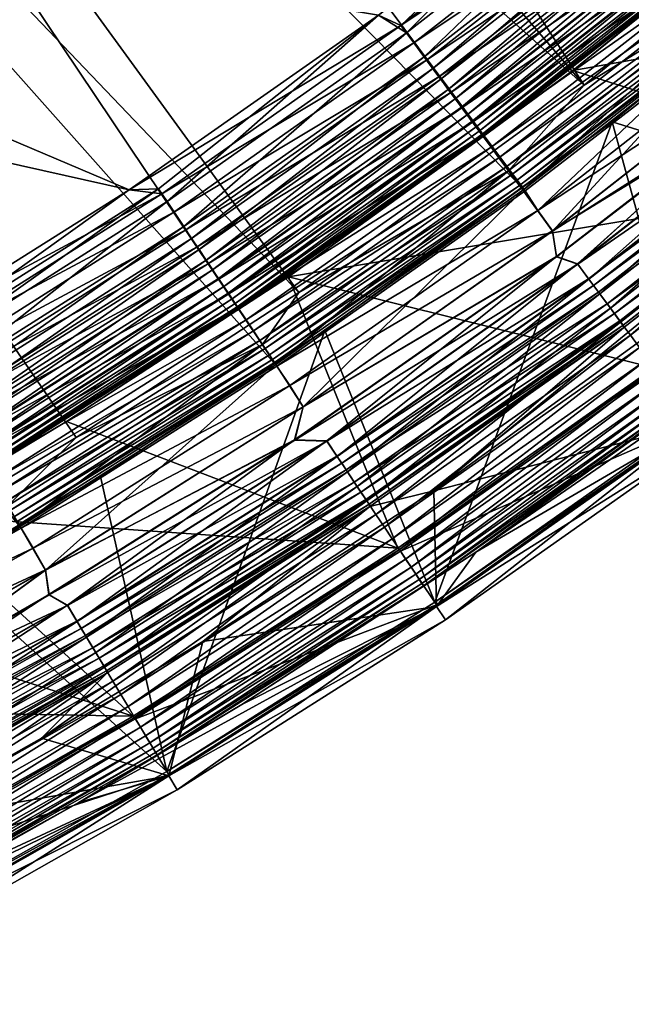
# Model space of a CAD drawing. Header units: metres. Extents: x -901 to 901, y -486 to 401.
# Tile 269 of 366: x 799 to 817, y -379 to -348. Entities that reach past the tile are written whole.
import ezdxf

# ---------------------------------------------------------------- set-up
doc = ezdxf.new("R2010")
doc.units = ezdxf.units.M

msp = doc.modelspace()

# ---------------------------------------------------------------- linework, layer by layer
at = {"layer": 'top'}
for points in [[(776.2547, -342.662476, -620), (801.958496, -353.575134, -620), (769.16272, -346.232269, -620)], [(769.16272, -346.232269, -618), (801.958496, -353.575104, -618), (776.2547, -342.662476, -618)], [(809.654236, -348.189758, -620), (801.958496, -353.575134, -620), (776.2547, -342.662476, -620)], [(801.958496, -353.575104, -618), (809.654236, -348.189758, -618), (776.2547, -342.662476, -618)], [(810.350159, -348.505585, -619.966919), (817.466675, -342.952972, -619.966919), (817.891479, -343.470581, -619.86853)], [(810.350159, -348.505585, -619.966919), (815.076965, -344.025665, -620), (817.466675, -342.952972, -619.966919)], [(817.647156, -343.172913, -617.90625), (815.710266, -343.518036, -618), (810.519653, -348.7341, -617.90625)], [(810.519653, -348.7341, -617.90625), (811.071228, -349.477631, -617.629578), (817.647156, -343.172913, -617.90625)], [(811.071228, -349.477631, -617.629578), (818.234558, -343.888519, -617.629578), (817.647156, -343.172913, -617.90625)], [(815.656799, -349.89209, -613.111694), (833.115356, -346.794128, -107.279144), (824.058167, -343.024353, -613.111694)], [(820.174988, -346.252655, -613.591614), (815.656799, -349.89209, -613.111694), (824.058167, -343.024353, -613.111694)], [(815.710266, -343.518036, -618), (809.654236, -348.189758, -618), (810.519653, -348.7341, -617.90625)], [(810.749084, -349.043396, -619.86853), (810.350159, -348.505585, -619.966919), (817.891479, -343.470581, -619.86853)], [(810.749084, -349.043396, -619.86853), (817.891479, -343.470581, -619.86853), (818.309204, -343.979462, -619.706055)], [(811.071228, -349.477631, -617.629578), (811.332092, -349.829285, -617.425049), (818.234558, -343.888519, -617.629578)], [(811.332092, -349.829285, -617.425049), (818.512329, -344.226929, -617.425049), (818.234558, -343.888519, -617.629578)], [(810.350159, -348.505585, -619.966919), (809.654236, -348.189758, -620), (815.076965, -344.025665, -620)], [(811.141296, -349.572144, -619.706055), (810.749084, -349.043396, -619.86853), (818.309204, -343.979462, -619.706055)], [(818.309204, -343.979462, -619.706055), (818.714966, -344.473877, -619.480652), (811.141296, -349.572144, -619.706055)], [(811.579651, -350.163025, -617.179138), (818.512329, -344.226929, -617.425049), (811.332092, -349.829285, -617.425049)], [(818.512329, -344.226929, -617.425049), (811.579651, -350.163025, -617.179138), (818.776001, -344.548157, -617.179138)], [(818.714966, -344.473877, -619.480652), (811.5224, -350.085846, -619.480652), (811.141296, -349.572144, -619.706055)], [(818.714966, -344.473877, -619.480652), (819.104431, -344.948334, -619.19397), (811.5224, -350.085846, -619.480652)], [(825.368408, -344.534973, -613.146606), (827.106445, -354.669556, -107.314049), (816.877258, -351.476166, -613.146606)], [(825.368408, -344.534973, -613.146606), (816.877258, -351.476166, -613.146606), (821.435547, -347.788361, -613.819397)], [(818.776001, -344.548157, -617.179138), (811.579651, -350.163025, -617.179138), (811.811829, -350.476013, -616.894409)], [(818.776001, -344.548157, -617.179138), (811.811829, -350.476013, -616.894409), (819.023193, -344.849365, -616.894409)], [(819.104431, -344.948334, -619.19397), (811.888062, -350.578857, -619.19397), (811.5224, -350.085846, -619.480652)], [(819.023193, -344.849365, -616.894409), (811.811829, -350.476013, -616.894409), (812.026367, -350.765289, -616.573364)], [(811.888062, -350.578857, -619.19397), (819.104431, -344.948334, -619.19397), (819.47406, -345.398682, -618.849182)], [(819.023193, -344.849365, -616.894409), (812.026367, -350.765289, -616.573364), (819.251709, -345.127777, -616.573364)], [(819.251709, -345.127777, -616.573364), (812.026367, -350.765289, -616.573364), (812.221375, -351.028107, -616.218872)], [(812.221375, -351.028107, -616.218872), (819.459351, -345.380737, -616.218872), (819.251709, -345.127777, -616.573364)], [(812.235168, -351.046783, -618.849182), (811.888062, -350.578857, -619.19397), (819.47406, -345.398682, -618.849182)], [(812.39502, -351.262238, -615.834167), (819.459351, -345.380737, -616.218872), (812.221375, -351.028107, -616.218872)], [(812.235168, -351.046783, -618.849182), (819.47406, -345.398682, -618.849182), (819.820679, -345.820984, -618.449951)], [(812.39502, -351.262238, -615.834167), (819.644287, -345.606049, -615.834167), (819.459351, -345.380737, -616.218872)], [(812.545837, -351.465515, -615.422974), (819.644287, -345.606049, -615.834167), (812.39502, -351.262238, -615.834167)], [(812.545837, -351.465515, -615.422974), (819.804871, -345.801697, -615.422974), (819.644287, -345.606049, -615.834167)], [(812.560669, -351.485565, -618.449951), (812.235168, -351.046783, -618.849182), (819.820679, -345.820984, -618.449951)], [(812.67218, -351.635864, -614.98877), (819.804871, -345.801697, -615.422974), (812.545837, -351.465515, -615.422974)], [(819.820679, -345.820984, -618.449951), (820.141052, -346.211304, -617.999878), (812.560669, -351.485565, -618.449951)], [(819.939453, -345.965637, -614.98877), (819.804871, -345.801697, -615.422974), (812.67218, -351.635864, -614.98877)], [(812.67218, -351.635864, -614.98877), (812.772705, -351.771362, -614.5354), (819.939453, -345.965637, -614.98877)], [(812.772705, -351.771362, -614.5354), (820.046448, -346.096039, -614.5354), (819.939453, -345.965637, -614.98877)], [(801.958496, -353.575134, -620), (794.731628, -358.122803, -620), (769.16272, -346.232269, -620)], [(769.16272, -346.232269, -618), (794.731628, -358.122803, -618), (801.958496, -353.575104, -618)], [(820.141052, -346.211304, -617.999878), (812.861511, -351.891113, -617.999878), (812.560669, -351.485565, -618.449951)], [(820.046448, -346.096039, -614.5354), (812.772705, -351.771362, -614.5354), (812.846619, -351.871033, -614.067932)], [(820.046448, -346.096039, -614.5354), (812.846619, -351.871033, -614.067932), (820.125183, -346.191956, -614.067932)], [(820.125183, -346.191956, -614.067932), (812.846619, -351.871033, -614.067932), (812.893372, -351.934082, -613.591614)], [(820.141052, -346.211304, -617.999878), (820.43219, -346.565948, -617.502808), (812.861511, -351.891113, -617.999878)], [(820.125183, -346.191956, -614.067932), (812.893372, -351.934082, -613.591614), (820.174988, -346.252655, -613.591614)], [(812.893372, -351.934082, -613.591614), (815.656799, -349.89209, -613.111694), (820.174988, -346.252655, -613.591614)], [(820.43219, -346.565948, -617.502808), (813.134888, -352.259613, -617.502808), (812.861511, -351.891113, -617.999878)], [(813.134888, -352.259613, -617.502808), (820.43219, -346.565948, -617.502808), (820.691467, -346.881836, -616.963562)], [(813.378357, -352.58786, -616.963562), (813.134888, -352.259613, -617.502808), (820.691467, -346.881836, -616.963562)], [(813.378357, -352.58786, -616.963562), (820.691467, -346.881836, -616.963562), (820.916626, -347.156158, -616.387024)], [(825.789246, -353.113739, -107.279144), (833.115356, -346.794128, -107.279144), (815.656799, -349.89209, -613.111694)], [(813.589783, -352.872864, -616.387024), (813.378357, -352.58786, -616.963562), (820.916626, -347.156158, -616.387024)], [(820.916626, -347.156158, -616.387024), (821.105286, -347.386017, -615.778259), (813.589783, -352.872864, -616.387024)], [(821.105286, -347.386017, -615.778259), (813.766907, -353.111694, -615.778259), (813.589783, -352.872864, -616.387024)], [(821.105286, -347.386017, -615.778259), (821.25531, -347.568848, -615.142639), (813.766907, -353.111694, -615.778259)], [(821.25531, -347.568848, -615.142639), (813.907837, -353.301666, -615.142639), (813.766907, -353.111694, -615.778259)], [(813.907837, -353.301666, -615.142639), (821.25531, -347.568848, -615.142639), (821.365723, -347.703308, -614.487244)], [(814.011475, -353.441376, -614.487244), (813.907837, -353.301666, -615.142639), (821.365723, -347.703308, -614.487244)], [(814.011475, -353.441376, -614.487244), (821.365723, -347.703308, -614.487244), (821.435547, -347.788361, -613.819397)], [(814.077026, -353.529755, -613.819397), (814.011475, -353.441376, -614.487244), (821.435547, -347.788361, -613.819397)], [(821.435547, -347.788361, -613.819397), (816.877258, -351.476166, -613.146606), (814.077026, -353.529755, -613.819397)], [(809.654236, -348.189758, -618), (801.958496, -353.575104, -618), (802.862061, -353.544495, -617.97644)], [(801.958496, -353.575134, -620), (809.654236, -348.189758, -620), (810.350159, -348.505585, -619.966919)], [(809.654236, -348.189758, -618), (802.862061, -353.544495, -617.97644), (803.127502, -353.94162, -617.90625)], [(810.519653, -348.7341, -617.90625), (809.654236, -348.189758, -618), (803.127502, -353.94162, -617.90625)], [(802.96936, -353.705048, -619.966919), (801.958496, -353.575134, -620), (810.350159, -348.505585, -619.966919)], [(802.96936, -353.705048, -619.966919), (810.350159, -348.505585, -619.966919), (810.749084, -349.043396, -619.86853)], [(803.127502, -353.94162, -617.90625), (803.641907, -354.711304, -617.629578), (810.519653, -348.7341, -617.90625)], [(803.641907, -354.711304, -617.629578), (811.071228, -349.477631, -617.629578), (810.519653, -348.7341, -617.90625)], [(803.341492, -354.26178, -619.86853), (802.96936, -353.705048, -619.966919), (810.749084, -349.043396, -619.86853)], [(803.341492, -354.26178, -619.86853), (810.749084, -349.043396, -619.86853), (811.141296, -349.572144, -619.706055)], [(803.707275, -354.809143, -619.706055), (803.341492, -354.26178, -619.86853), (811.141296, -349.572144, -619.706055)], [(803.641907, -354.711304, -617.629578), (803.885193, -355.075348, -617.425049), (811.071228, -349.477631, -617.629578)], [(811.141296, -349.572144, -619.706055), (811.5224, -350.085846, -619.480652), (803.707275, -354.809143, -619.706055)], [(803.885193, -355.075348, -617.425049), (811.332092, -349.829285, -617.425049), (811.071228, -349.477631, -617.629578)], [(804.116089, -355.420837, -617.179138), (811.332092, -349.829285, -617.425049), (803.885193, -355.075348, -617.425049)], [(804.116089, -355.420837, -617.179138), (811.579651, -350.163025, -617.179138), (811.332092, -349.829285, -617.425049)], [(806.873718, -356.264465, -613.111694), (825.789246, -353.113739, -107.279144), (815.656799, -349.89209, -613.111694)], [(806.873718, -356.264465, -613.111694), (815.656799, -349.89209, -613.111694), (812.893372, -351.934082, -613.591614)], [(811.5224, -350.085846, -619.480652), (804.062683, -355.340912, -619.480652), (803.707275, -354.809143, -619.706055)], [(811.5224, -350.085846, -619.480652), (811.888062, -350.578857, -619.19397), (804.062683, -355.340912, -619.480652)], [(804.332581, -355.744812, -616.894409), (811.579651, -350.163025, -617.179138), (804.116089, -355.420837, -617.179138)], [(811.579651, -350.163025, -617.179138), (804.332581, -355.744812, -616.894409), (811.811829, -350.476013, -616.894409)], [(811.888062, -350.578857, -619.19397), (804.403748, -355.851288, -619.19397), (804.062683, -355.340912, -619.480652)], [(811.811829, -350.476013, -616.894409), (804.332581, -355.744812, -616.894409), (804.532715, -356.044281, -616.573364)], [(804.403748, -355.851288, -619.19397), (811.888062, -350.578857, -619.19397), (812.235168, -351.046783, -618.849182)], [(811.811829, -350.476013, -616.894409), (804.532715, -356.044281, -616.573364), (812.026367, -350.765289, -616.573364)], [(812.026367, -350.765289, -616.573364), (804.532715, -356.044281, -616.573364), (804.7146, -356.316345, -616.218872)], [(812.026367, -350.765289, -616.573364), (804.7146, -356.316345, -616.218872), (812.221375, -351.028107, -616.218872)], [(804.727478, -356.335663, -618.849182), (804.403748, -355.851288, -619.19397), (812.235168, -351.046783, -618.849182)], [(812.221375, -351.028107, -616.218872), (804.7146, -356.316345, -616.218872), (804.876526, -356.558716, -615.834167)], [(804.727478, -356.335663, -618.849182), (812.235168, -351.046783, -618.849182), (812.560669, -351.485565, -618.449951)], [(804.876526, -356.558716, -615.834167), (812.39502, -351.262238, -615.834167), (812.221375, -351.028107, -616.218872)], [(805.031067, -356.789886, -618.449951), (804.727478, -356.335663, -618.849182), (812.560669, -351.485565, -618.449951)], [(805.017212, -356.769165, -615.422974), (812.39502, -351.262238, -615.834167), (804.876526, -356.558716, -615.834167)], [(805.017212, -356.769165, -615.422974), (812.545837, -351.465515, -615.422974), (812.39502, -351.262238, -615.834167)], [(805.135071, -356.945496, -614.98877), (812.545837, -351.465515, -615.422974), (805.017212, -356.769165, -615.422974)], [(812.560669, -351.485565, -618.449951), (812.861511, -351.891113, -617.999878), (805.031067, -356.789886, -618.449951)], [(805.135071, -356.945496, -614.98877), (812.67218, -351.635864, -614.98877), (812.545837, -351.465515, -615.422974)], [(816.877258, -351.476166, -613.146606), (811.401733, -366.300629, -107.314049), (808.000305, -357.916626, -613.146606)], [(816.877258, -351.476166, -613.146606), (808.000305, -357.916626, -613.146606), (814.077026, -353.529755, -613.819397)], [(816.877258, -351.476166, -613.146606), (819.402466, -360.676178, -107.314049), (811.401733, -366.300629, -107.314049)], [(827.106445, -354.669556, -107.314049), (819.402466, -360.676178, -107.314049), (816.877258, -351.476166, -613.146606)], [(805.228821, -357.085754, -614.5354), (812.67218, -351.635864, -614.98877), (805.135071, -356.945496, -614.98877)], [(812.772705, -351.771362, -614.5354), (812.67218, -351.635864, -614.98877), (805.228821, -357.085754, -614.5354)], [(805.297729, -357.188904, -614.067932), (812.772705, -351.771362, -614.5354), (805.228821, -357.085754, -614.5354)], [(812.846619, -351.871033, -614.067932), (812.772705, -351.771362, -614.5354), (805.297729, -357.188904, -614.067932)], [(812.861511, -351.891113, -617.999878), (805.311646, -357.209717, -617.999878), (805.031067, -356.789886, -618.449951)], [(805.34137, -357.254181, -613.591614), (812.846619, -351.871033, -614.067932), (805.297729, -357.188904, -614.067932)], [(812.861511, -351.891113, -617.999878), (813.134888, -352.259613, -617.502808), (805.311646, -357.209717, -617.999878)], [(812.846619, -351.871033, -614.067932), (805.34137, -357.254181, -613.591614), (812.893372, -351.934082, -613.591614)], [(805.34137, -357.254181, -613.591614), (806.873718, -356.264465, -613.111694), (812.893372, -351.934082, -613.591614)], [(813.134888, -352.259613, -617.502808), (805.566589, -357.591187, -617.502808), (805.311646, -357.209717, -617.999878)], [(805.566589, -357.591187, -617.502808), (813.134888, -352.259613, -617.502808), (813.378357, -352.58786, -616.963562)], [(805.79364, -357.930969, -616.963562), (805.566589, -357.591187, -617.502808), (813.378357, -352.58786, -616.963562)], [(805.79364, -357.930969, -616.963562), (813.378357, -352.58786, -616.963562), (813.589783, -352.872864, -616.387024)], [(805.990845, -358.226013, -616.387024), (805.79364, -357.930969, -616.963562), (813.589783, -352.872864, -616.387024)], [(813.589783, -352.872864, -616.387024), (813.766907, -353.111694, -615.778259), (805.990845, -358.226013, -616.387024)], [(813.766907, -353.111694, -615.778259), (806.156067, -358.473236, -615.778259), (805.990845, -358.226013, -616.387024)], [(813.766907, -353.111694, -615.778259), (813.907837, -353.301666, -615.142639), (806.156067, -358.473236, -615.778259)], [(813.907837, -353.301666, -615.142639), (806.287537, -358.669891, -615.142639), (806.156067, -358.473236, -615.778259)], [(806.287537, -358.669891, -615.142639), (813.907837, -353.301666, -615.142639), (814.011475, -353.441376, -614.487244)], [(806.873718, -356.264465, -613.111694), (818.161743, -359.066223, -107.279144), (825.789246, -353.113739, -107.279144)], [(801.958496, -353.575104, -618), (794.731628, -358.122803, -618), (795.242188, -358.373322, -617.97644)], [(794.731628, -358.122803, -620), (801.958496, -353.575134, -620), (802.96936, -353.705048, -619.966919)], [(802.862061, -353.544495, -617.97644), (795.242188, -358.373322, -617.97644), (795.487793, -358.78299, -617.90625)], [(801.958496, -353.575104, -618), (795.242188, -358.373322, -617.97644), (802.862061, -353.544495, -617.97644)], [(803.127502, -353.94162, -617.90625), (802.862061, -353.544495, -617.97644), (795.487793, -358.78299, -617.90625)], [(806.384155, -358.814514, -614.487244), (806.287537, -358.669891, -615.142639), (814.011475, -353.441376, -614.487244)], [(806.384155, -358.814514, -614.487244), (814.011475, -353.441376, -614.487244), (814.077026, -353.529755, -613.819397)], [(806.445313, -358.906036, -613.819397), (806.384155, -358.814514, -614.487244), (814.077026, -353.529755, -613.819397)], [(814.077026, -353.529755, -613.819397), (808.000305, -357.916626, -613.146606), (806.445313, -358.906036, -613.819397)], [(795.341492, -358.53894, -619.966919), (794.731628, -358.122803, -620), (802.96936, -353.705048, -619.966919)], [(795.341492, -358.53894, -619.966919), (802.96936, -353.705048, -619.966919), (803.341492, -354.26178, -619.86853)], [(795.487793, -358.78299, -617.90625), (795.963867, -359.576996, -617.629578), (803.127502, -353.94162, -617.90625)], [(795.963867, -359.576996, -617.629578), (803.641907, -354.711304, -617.629578), (803.127502, -353.94162, -617.90625)], [(795.685852, -359.113281, -619.86853), (795.341492, -358.53894, -619.966919), (803.341492, -354.26178, -619.86853)], [(795.685852, -359.113281, -619.86853), (803.341492, -354.26178, -619.86853), (803.707275, -354.809143, -619.706055)], [(796.024353, -359.677917, -619.706055), (795.685852, -359.113281, -619.86853), (803.707275, -354.809143, -619.706055)], [(795.963867, -359.576996, -617.629578), (796.188965, -359.952545, -617.425049), (803.641907, -354.711304, -617.629578)], [(803.707275, -354.809143, -619.706055), (804.062683, -355.340912, -619.480652), (796.024353, -359.677917, -619.706055)], [(796.188965, -359.952545, -617.425049), (803.885193, -355.075348, -617.425049), (803.641907, -354.711304, -617.629578)], [(796.402649, -360.30896, -617.179138), (803.885193, -355.075348, -617.425049), (796.188965, -359.952545, -617.425049)], [(796.402649, -360.30896, -617.179138), (804.116089, -355.420837, -617.179138), (803.885193, -355.075348, -617.425049)], [(804.062683, -355.340912, -619.480652), (796.35321, -360.226501, -619.480652), (796.024353, -359.677917, -619.706055)], [(804.062683, -355.340912, -619.480652), (804.403748, -355.851288, -619.19397), (796.35321, -360.226501, -619.480652)], [(796.603027, -360.643158, -616.894409), (804.116089, -355.420837, -617.179138), (796.402649, -360.30896, -617.179138)], [(796.603027, -360.643158, -616.894409), (804.332581, -355.744812, -616.894409), (804.116089, -355.420837, -617.179138)], [(796.788208, -360.952087, -616.573364), (804.332581, -355.744812, -616.894409), (796.603027, -360.643158, -616.894409)], [(804.332581, -355.744812, -616.894409), (796.788208, -360.952087, -616.573364), (804.532715, -356.044281, -616.573364)], [(804.403748, -355.851288, -619.19397), (796.668884, -360.752991, -619.19397), (796.35321, -360.226501, -619.480652)], [(796.668884, -360.752991, -619.19397), (804.403748, -355.851288, -619.19397), (804.727478, -356.335663, -618.849182)], [(804.532715, -356.044281, -616.573364), (796.788208, -360.952087, -616.573364), (796.956482, -361.232758, -616.218872)], [(804.532715, -356.044281, -616.573364), (796.956482, -361.232758, -616.218872), (804.7146, -356.316345, -616.218872)], [(796.968445, -361.252686, -618.849182), (796.668884, -360.752991, -619.19397), (804.727478, -356.335663, -618.849182)], [(804.7146, -356.316345, -616.218872), (796.956482, -361.232758, -616.218872), (797.106384, -361.482788, -615.834167)], [(796.968445, -361.252686, -618.849182), (804.727478, -356.335663, -618.849182), (805.031067, -356.789886, -618.449951)], [(804.7146, -356.316345, -616.218872), (797.106384, -361.482788, -615.834167), (804.876526, -356.558716, -615.834167)], [(800.02124, -360.725891, -613.111694), (810.251465, -364.63736, -107.279144), (806.873718, -356.264465, -613.111694)], [(800.02124, -360.725891, -613.111694), (806.873718, -356.264465, -613.111694), (805.34137, -357.254181, -613.591614)], [(810.251465, -364.63736, -107.279144), (818.161743, -359.066223, -107.279144), (806.873718, -356.264465, -613.111694)], [(804.876526, -356.558716, -615.834167), (797.106384, -361.482788, -615.834167), (797.236511, -361.69986, -615.422974)], [(797.236511, -361.69986, -615.422974), (805.017212, -356.769165, -615.422974), (804.876526, -356.558716, -615.834167)], [(797.249329, -361.721252, -618.449951), (796.968445, -361.252686, -618.849182), (805.031067, -356.789886, -618.449951)], [(797.345581, -361.881775, -614.98877), (805.017212, -356.769165, -615.422974), (797.236511, -361.69986, -615.422974)], [(805.031067, -356.789886, -618.449951), (805.311646, -357.209717, -617.999878), (797.249329, -361.721252, -618.449951)], [(797.345581, -361.881775, -614.98877), (805.135071, -356.945496, -614.98877), (805.017212, -356.769165, -615.422974)], [(797.432312, -362.026489, -614.5354), (805.135071, -356.945496, -614.98877), (797.345581, -361.881775, -614.98877)], [(797.432312, -362.026489, -614.5354), (805.228821, -357.085754, -614.5354), (805.135071, -356.945496, -614.98877)], [(805.311646, -357.209717, -617.999878), (797.509033, -362.154358, -617.999878), (797.249329, -361.721252, -618.449951)], [(797.496155, -362.132904, -614.067932), (805.228821, -357.085754, -614.5354), (797.432312, -362.026489, -614.5354)], [(805.228821, -357.085754, -614.5354), (797.496155, -362.132904, -614.067932), (805.297729, -357.188904, -614.067932)], [(797.496155, -362.132904, -614.067932), (797.536499, -362.200226, -613.591614), (805.297729, -357.188904, -614.067932)], [(805.311646, -357.209717, -617.999878), (805.566589, -357.591187, -617.502808), (797.509033, -362.154358, -617.999878)], [(805.297729, -357.188904, -614.067932), (797.536499, -362.200226, -613.591614), (805.34137, -357.254181, -613.591614)], [(797.536499, -362.200226, -613.591614), (800.02124, -360.725891, -613.111694), (805.34137, -357.254181, -613.591614)], [(805.566589, -357.591187, -617.502808), (797.744934, -362.547882, -617.502808), (797.509033, -362.154358, -617.999878)], [(797.744934, -362.547882, -617.502808), (805.566589, -357.591187, -617.502808), (805.79364, -357.930969, -616.963562)], [(797.955078, -362.898407, -616.963562), (797.744934, -362.547882, -617.502808), (805.79364, -357.930969, -616.963562)], [(797.955078, -362.898407, -616.963562), (805.79364, -357.930969, -616.963562), (805.990845, -358.226013, -616.387024)], [(808.000305, -357.916626, -613.146606), (803.118591, -371.528687, -107.314049), (801.075378, -362.425171, -613.146606)], [(808.000305, -357.916626, -613.146606), (801.075378, -362.425171, -613.146606), (806.445313, -358.906036, -613.819397)], [(811.401733, -366.300629, -107.314049), (803.118591, -371.528687, -107.314049), (808.000305, -357.916626, -613.146606)], [(798.137512, -363.202759, -616.387024), (797.955078, -362.898407, -616.963562), (805.990845, -358.226013, -616.387024)], [(805.990845, -358.226013, -616.387024), (806.156067, -358.473236, -615.778259), (798.137512, -363.202759, -616.387024)], [(806.156067, -358.473236, -615.778259), (798.290466, -363.457794, -615.778259), (798.137512, -363.202759, -616.387024)], [(806.156067, -358.473236, -615.778259), (806.287537, -358.669891, -615.142639), (798.290466, -363.457794, -615.778259)], [(806.287537, -358.669891, -615.142639), (798.412048, -363.660675, -615.142639), (798.290466, -363.457794, -615.778259)], [(798.412048, -363.660675, -615.142639), (806.287537, -358.669891, -615.142639), (806.384155, -358.814514, -614.487244)], [(798.501526, -363.809875, -614.487244), (798.412048, -363.660675, -615.142639), (806.384155, -358.814514, -614.487244)], [(798.501526, -363.809875, -614.487244), (806.384155, -358.814514, -614.487244), (806.445313, -358.906036, -613.819397)], [(798.558105, -363.904266, -613.819397), (798.501526, -363.809875, -614.487244), (806.445313, -358.906036, -613.819397)], [(806.445313, -358.906036, -613.819397), (801.075378, -362.425171, -613.146606), (798.558105, -363.904266, -613.819397)], [(810.251465, -364.63736, -107.279144), (810.334167, -364.724792, -98), (818.161743, -359.066223, -107.279144)], [(810.334167, -364.724792, -98), (818.246765, -359.15094, -98), (818.161743, -359.066223, -107.279144)], [(818.246765, -359.15094, -98), (810.334167, -364.724792, -98), (819.438354, -360.757294, -98)], [(810.251465, -364.63736, -107.279144), (800.02124, -360.725891, -613.111694), (795.244263, -363.593323, -613.111694)], [(795.244263, -363.593323, -613.111694), (800.02124, -360.725891, -613.111694), (797.536499, -362.200226, -613.591614)], [(819.438354, -360.757294, -98), (810.334167, -364.724792, -98), (811.445496, -366.387695, -98)], [(819.402466, -360.676178, -107.314049), (819.438354, -360.757294, -98), (811.401733, -366.300629, -107.314049)], [(819.438354, -360.757294, -98), (811.445496, -366.387695, -98), (811.401733, -366.300629, -107.314049)], [(803.118591, -371.528687, -107.314049), (796.247925, -365.322906, -613.146606), (801.075378, -362.425171, -613.146606)], [(801.075378, -362.425171, -613.146606), (796.247925, -365.322906, -613.146606), (798.558105, -363.904266, -613.819397)], [(802.077271, -369.813538, -107.279144), (795.244263, -363.593323, -613.111694), (790.666443, -366.165222, -613.111694)], [(802.077271, -369.813538, -107.279144), (810.251465, -364.63736, -107.279144), (795.244263, -363.593323, -613.111694)], [(802.077271, -369.813538, -107.279144), (802.15564, -369.904968, -98), (810.251465, -364.63736, -107.279144)], [(802.15564, -369.904968, -98), (810.334167, -364.724792, -98), (810.251465, -364.63736, -107.279144)], [(810.334167, -364.724792, -98), (802.15564, -369.904968, -98), (811.445496, -366.387695, -98)], [(803.118591, -371.528687, -107.314049), (794.567993, -376.346313, -107.314049), (796.247925, -365.322906, -613.146606)], [(784.24292, -369.498901, -613.111694), (802.077271, -369.813538, -107.279144), (790.666443, -366.165222, -613.111694)], [(811.445496, -366.387695, -98), (802.15564, -369.904968, -98), (803.184021, -371.620392, -98)], [(811.401733, -366.300629, -107.314049), (811.445496, -366.387695, -98), (803.118591, -371.528687, -107.314049)], [(811.445496, -366.387695, -98), (803.184021, -371.620392, -98), (803.118591, -371.528687, -107.314049)], [(793.658997, -374.582489, -107.279144), (802.077271, -369.813538, -107.279144), (784.24292, -369.498901, -613.111694)], [(793.658997, -374.582489, -107.279144), (793.73053, -374.678772, -98), (802.077271, -369.813538, -107.279144)], [(793.73053, -374.678772, -98), (802.15564, -369.904968, -98), (802.077271, -369.813538, -107.279144)], [(802.15564, -369.904968, -98), (793.73053, -374.678772, -98), (803.184021, -371.620392, -98)], [(803.118591, -371.528687, -107.314049), (803.184021, -371.620392, -98), (794.567993, -376.346313, -107.314049)], [(803.184021, -371.620392, -98), (793.73053, -374.678772, -98), (794.673523, -376.442596, -98)], [(803.184021, -371.620392, -98), (794.673523, -376.442596, -98), (794.567993, -376.346313, -107.314049)]]:
    msp.add_3dface(points, dxfattribs=at)
at = {"layer": 'top0'}
for points in [[(816.009277, -350.350189, -0.803848), (788.569824, -308.014862, -29.814909), (783.200378, -312.214813, -29.8034)], [(816.009277, -350.350189, -0.803848), (824.436707, -343.46109, -0.803848), (788.569824, -308.014862, -29.814909)], [(789.547852, -309.118988, -32.412781), (819.729187, -349.339935, -3.399924), (784.133118, -313.363251, -32.401356)], [(825.106689, -344.869415, -3.399924), (819.729187, -349.339935, -3.399924), (789.547852, -309.118988, -32.412781)], [(777.629517, -316.145782, -29.79077), (816.009277, -350.350189, -0.803848), (783.200378, -312.214813, -29.8034)], [(784.133118, -313.363251, -32.401356), (814.191162, -353.609955, -3.399924), (778.5177, -317.338135, -32.388844)], [(819.729187, -349.339935, -3.399924), (814.191162, -353.609955, -3.399924), (784.133118, -313.363251, -32.401356)], [(771.867798, -319.798737, -29.776999), (807.198975, -356.74234, -0.803848), (777.629517, -316.145782, -29.79077)], [(807.198975, -356.74234, -0.803848), (816.009277, -350.350189, -0.803848), (777.629517, -316.145782, -29.79077)], [(778.5177, -317.338135, -32.388844), (806.518616, -359.015991, -3.399924), (772.715027, -321.034332, -32.375225)], [(814.191162, -353.609955, -3.399924), (806.518616, -359.015991, -3.399924), (778.5177, -317.338135, -32.388844)], [(795.533813, -364.093658, -0.803848), (800.325439, -361.217438, -0.803848), (771.867798, -319.798737, -29.776999)], [(771.867798, -319.798737, -29.776999), (800.325439, -361.217438, -0.803848), (807.198975, -356.74234, -0.803848)], [(772.715027, -321.034332, -32.375225), (798.623413, -364.016693, -3.399924), (766.738953, -324.443146, -32.360474)], [(806.518616, -359.015991, -3.399924), (798.623413, -364.016693, -3.399924), (772.715027, -321.034332, -32.375225)], [(798.623413, -364.016693, -3.399924), (790.492249, -368.623932, -3.399924), (766.738953, -324.443146, -32.360474)], [(824.436707, -343.46109, -0.803848), (816.009277, -350.350189, -0.803848), (821.008362, -347.268372, -0.456723)], [(821.008362, -347.268372, -0.456723), (813.675781, -352.989532, -0.456723), (814.11853, -353.586395, -0.204445)], [(821.008362, -347.268372, -0.456723), (816.009277, -350.350189, -0.803848), (813.675781, -352.989532, -0.456723)], [(821.479858, -347.842804, -0.204445), (821.008362, -347.268372, -0.456723), (814.11853, -353.586395, -0.204445)], [(814.11853, -353.586395, -0.204445), (815.033264, -354.848602), (821.479858, -347.842804, -0.204445)], [(815.033264, -354.848602), (822.457642, -349.054596), (821.479858, -347.842804, -0.204445)], [(814.581055, -354.2099, -3.101714), (819.729187, -349.339935, -3.399924), (821.972351, -348.442871, -3.101714)], [(821.972351, -348.442871, -3.101714), (822.455078, -349.051483, -3), (814.581055, -354.2099, -3.101714)], [(822.455078, -349.051483, -3), (815.030884, -354.845398, -3), (814.581055, -354.2099, -3.101714)], [(822.455078, -349.051483, -3), (820.856873, -351.269318, -3), (815.030884, -354.845398, -3)], [(822.457642, -349.054596), (815.033264, -354.848602), (821.514099, -350.72348)], [(814.581055, -354.2099, -3.101714), (814.191162, -353.609955, -3.399924), (819.729187, -349.339935, -3.399924)], [(823.278625, -350.034363, -0.028766), (821.514099, -350.72348), (815.807678, -355.863525, -0.028766)], [(815.807678, -355.863525, -0.028766), (816.152771, -356.328674, -0.114353), (823.278625, -350.034363, -0.028766)], [(823.285156, -350.042267, -3.056892), (823.639343, -350.473846, -3.22474), (815.813782, -355.871735, -3.056892)], [(815.813782, -355.871735, -3.056892), (820.856873, -351.269318, -3), (823.285156, -350.042267, -3.056892)], [(816.152771, -356.328674, -0.114353), (823.646118, -350.482056, -0.114353), (823.278625, -350.034363, -0.028766)], [(816.009277, -350.350189, -0.803848), (807.198975, -356.74234, -0.803848), (813.675781, -352.989532, -0.456723)], [(823.639343, -350.473846, -3.22474), (816.146423, -356.32016, -3.22474), (815.813782, -355.871735, -3.056892)], [(823.639343, -350.473846, -3.22474), (823.806763, -350.677795, -3.348771), (816.146423, -356.32016, -3.22474)], [(816.152771, -356.328674, -0.114353), (816.491943, -356.785919, -0.255695), (823.646118, -350.482056, -0.114353)], [(816.491943, -356.785919, -0.255695), (824.007324, -350.922089, -0.255695), (823.646118, -350.482056, -0.114353)], [(821.514099, -350.72348), (815.033264, -354.848602), (815.151062, -355.632111)], [(821.514099, -350.72348), (815.151062, -355.632111), (815.807678, -355.863525, -0.028766)], [(823.806763, -350.677795, -3.348771), (816.30365, -356.532074, -3.348771), (816.146423, -356.32016, -3.22474)], [(823.806763, -350.677795, -3.348771), (823.965576, -350.871277, -3.497899), (816.30365, -356.532074, -3.348771)], [(823.965576, -350.871277, -3.497899), (816.452759, -356.733093, -3.497899), (816.30365, -356.532074, -3.348771)], [(823.965576, -350.871277, -3.497899), (824.251709, -351.21991, -3.865118), (816.452759, -356.733093, -3.497899)], [(824.251709, -351.21991, -3.865118), (816.721436, -357.095337, -3.865118), (816.452759, -356.733093, -3.497899)], [(816.491943, -356.785919, -0.255695), (816.82135, -357.230011, -0.451727), (824.007324, -350.922089, -0.255695)], [(824.251709, -351.21991, -3.865118), (824.487183, -351.506775, -4.312942), (816.721436, -357.095337, -3.865118)], [(816.82135, -357.230011, -0.451727), (824.358093, -351.349487, -0.451727), (824.007324, -350.922089, -0.255695)], [(820.856873, -351.269318, -3), (815.159912, -355.643982, -3), (815.030884, -354.845398, -3)], [(815.813782, -355.871735, -3.056892), (815.159912, -355.643982, -3), (820.856873, -351.269318, -3)], [(824.487183, -351.506775, -4.312942), (816.942566, -357.393433, -4.312942), (816.721436, -357.095337, -3.865118)], [(816.82135, -357.230011, -0.451727), (817.137329, -357.655975, -0.70103), (824.358093, -351.349487, -0.451727)], [(824.487183, -351.506775, -4.312942), (824.66333, -351.721375, -4.82471), (816.942566, -357.393433, -4.312942)], [(817.137329, -357.655975, -0.70103), (824.69458, -351.75946, -0.70103), (824.358093, -351.349487, -0.451727)], [(824.66333, -351.721375, -4.82471), (817.107971, -357.616394, -4.82471), (816.942566, -357.393433, -4.312942)], [(824.66333, -351.721375, -4.82471), (824.772888, -351.854858, -5.381563), (817.107971, -357.616394, -4.82471)], [(817.137329, -357.655975, -0.70103), (817.437012, -358.060028, -1.000777), (824.69458, -351.75946, -0.70103)], [(817.437012, -358.060028, -1.000777), (825.013794, -352.148346, -1.000777), (824.69458, -351.75946, -0.70103)], [(820.529846, -356.217529, -87), (811.371643, -362.861938, -87), (824.804626, -351.914398, -5.959025)], [(824.804626, -351.914398, -5.959025), (811.371643, -362.861938, -87), (817.237122, -357.820129, -5.959025)], [(824.772888, -351.854858, -5.381563), (817.210876, -357.755096, -5.381563), (817.107971, -357.616394, -4.82471)], [(824.772888, -351.854858, -5.381563), (824.804626, -351.914398, -5.959025), (817.210876, -357.755096, -5.381563)], [(824.804626, -351.914398, -5.959025), (817.237122, -357.820129, -5.959025), (817.210876, -357.755096, -5.381563)], [(817.437012, -358.060028, -1.000777), (817.717834, -358.438599, -1.34779), (825.013794, -352.148346, -1.000777)], [(813.675781, -352.989532, -0.456723), (806.070984, -358.346863, -0.456723), (806.483887, -358.964722, -0.204445)], [(813.675781, -352.989532, -0.456723), (807.198975, -356.74234, -0.803848), (806.070984, -358.346863, -0.456723)], [(814.11853, -353.586395, -0.204445), (813.675781, -352.989532, -0.456723), (806.483887, -358.964722, -0.204445)], [(806.483887, -358.964722, -0.204445), (807.333557, -360.271362), (814.11853, -353.586395, -0.204445)], [(806.518616, -359.015991, -3.399924), (814.191162, -353.609955, -3.399924), (814.581055, -354.2099, -3.101714)], [(807.333557, -360.271362), (815.033264, -354.848602), (814.11853, -353.586395, -0.204445)], [(806.915283, -359.610168, -3.101714), (806.518616, -359.015991, -3.399924), (814.581055, -354.2099, -3.101714)], [(814.581055, -354.2099, -3.101714), (815.030884, -354.845398, -3), (806.915283, -359.610168, -3.101714)], [(815.030884, -354.845398, -3), (807.33136, -360.268036, -3), (806.915283, -359.610168, -3.101714)], [(815.030884, -354.845398, -3), (815.159912, -355.643982, -3), (807.33136, -360.268036, -3)], [(815.033264, -354.848602), (807.333557, -360.271362), (815.151062, -355.632111)], [(821.929138, -358.033752, -5.947641), (812.66333, -364.756256, -5.947641), (827.156555, -354.780212, -87)], [(827.156555, -354.780212, -87), (812.66333, -364.756256, -5.947641), (819.445557, -360.797913, -87)], [(815.151062, -355.632111), (807.066772, -361.289337), (808.059326, -361.32196, -0.028766)], [(815.151062, -355.632111), (807.333557, -360.271362), (807.066772, -361.289337)], [(807.075073, -361.301605, -3), (815.159912, -355.643982, -3), (815.813782, -355.871735, -3.056892)], [(815.159912, -355.643982, -3), (807.075073, -361.301605, -3), (807.33136, -360.268036, -3)], [(815.807678, -355.863525, -0.028766), (815.151062, -355.632111), (808.059326, -361.32196, -0.028766)], [(808.065002, -361.330475, -3.056892), (807.075073, -361.301605, -3), (815.813782, -355.871735, -3.056892)], [(808.059326, -361.32196, -0.028766), (808.381104, -361.803497, -0.114353), (815.807678, -355.863525, -0.028766)], [(815.813782, -355.871735, -3.056892), (816.146423, -356.32016, -3.22474), (808.065002, -361.330475, -3.056892)], [(808.381104, -361.803497, -0.114353), (816.152771, -356.328674, -0.114353), (815.807678, -355.863525, -0.028766)], [(816.146423, -356.32016, -3.22474), (808.375244, -361.794647, -3.22474), (808.065002, -361.330475, -3.056892)], [(816.146423, -356.32016, -3.22474), (816.30365, -356.532074, -3.348771), (808.375244, -361.794647, -3.22474)], [(808.381104, -361.803497, -0.114353), (808.697449, -362.276825, -0.255695), (816.152771, -356.328674, -0.114353)], [(808.697449, -362.276825, -0.255695), (816.491943, -356.785919, -0.255695), (816.152771, -356.328674, -0.114353)], [(819.445557, -360.797913, -87), (811.371643, -362.861938, -87), (820.529846, -356.217529, -87)], [(816.30365, -356.532074, -3.348771), (808.521851, -362.014038, -3.348771), (808.375244, -361.794647, -3.22474)], [(816.30365, -356.532074, -3.348771), (816.452759, -356.733093, -3.497899), (808.521851, -362.014038, -3.348771)], [(807.198975, -356.74234, -0.803848), (800.325439, -361.217438, -0.803848), (806.070984, -358.346863, -0.456723)], [(816.452759, -356.733093, -3.497899), (808.660889, -362.222137, -3.497899), (808.521851, -362.014038, -3.348771)], [(816.452759, -356.733093, -3.497899), (816.721436, -357.095337, -3.865118), (808.660889, -362.222137, -3.497899)], [(808.697449, -362.276825, -0.255695), (809.0047, -362.736542, -0.451727), (816.491943, -356.785919, -0.255695)], [(809.0047, -362.736542, -0.451727), (816.82135, -357.230011, -0.451727), (816.491943, -356.785919, -0.255695)], [(816.721436, -357.095337, -3.865118), (808.91156, -362.597137, -3.865118), (808.660889, -362.222137, -3.497899)], [(816.721436, -357.095337, -3.865118), (816.942566, -357.393433, -4.312942), (808.91156, -362.597137, -3.865118)], [(809.0047, -362.736542, -0.451727), (809.299377, -363.17749, -0.70103), (816.82135, -357.230011, -0.451727)], [(809.299377, -363.17749, -0.70103), (817.137329, -357.655975, -0.70103), (816.82135, -357.230011, -0.451727)], [(816.942566, -357.393433, -4.312942), (809.117737, -362.905701, -4.312942), (808.91156, -362.597137, -3.865118)], [(816.942566, -357.393433, -4.312942), (817.107971, -357.616394, -4.82471), (809.117737, -362.905701, -4.312942)], [(817.107971, -357.616394, -4.82471), (809.272034, -363.136505, -4.82471), (809.117737, -362.905701, -4.312942)], [(817.107971, -357.616394, -4.82471), (817.210876, -357.755096, -5.381563), (809.272034, -363.136505, -4.82471)], [(817.210876, -357.755096, -5.381563), (809.367981, -363.280121, -5.381563), (809.272034, -363.136505, -4.82471)], [(809.299377, -363.17749, -0.70103), (809.578918, -363.595764, -1.000777), (817.137329, -357.655975, -0.70103)], [(817.210876, -357.755096, -5.381563), (817.237122, -357.820129, -5.959025), (809.367981, -363.280121, -5.381563)], [(817.237122, -357.820129, -5.959025), (809.388916, -363.347443, -5.959025), (809.367981, -363.280121, -5.381563)], [(811.371643, -362.861938, -87), (809.388916, -363.347443, -5.959025), (817.237122, -357.820129, -5.959025)], [(809.578918, -363.595764, -1.000777), (817.437012, -358.060028, -1.000777), (817.137329, -357.655975, -0.70103)], [(809.578918, -363.595764, -1.000777), (809.840881, -363.98764, -1.34779), (817.437012, -358.060028, -1.000777)], [(809.840881, -363.98764, -1.34779), (817.717834, -358.438599, -1.34779), (817.437012, -358.060028, -1.000777)], [(819.014832, -360.187073, -5.365363), (812.66333, -364.756256, -5.947641), (821.929138, -358.033752, -5.947641)], [(806.070984, -358.346863, -0.456723), (798.211548, -363.327484, -0.456723), (798.593628, -363.964905, -0.204445)], [(806.070984, -358.346863, -0.456723), (800.325439, -361.217438, -0.803848), (798.211548, -363.327484, -0.456723)], [(806.483887, -358.964722, -0.204445), (806.070984, -358.346863, -0.456723), (798.593628, -363.964905, -0.204445)], [(809.840881, -363.98764, -1.34779), (810.082703, -364.349487, -1.738888), (817.717834, -358.438599, -1.34779)], [(810.082703, -364.349487, -1.738888), (817.977173, -358.788147, -1.738888), (817.717834, -358.438599, -1.34779)], [(810.082703, -364.349487, -1.738888), (810.302124, -364.677795, -2.170691), (817.977173, -358.788147, -1.738888)], [(810.302124, -364.677795, -2.170691), (818.212402, -359.105286, -2.170691), (817.977173, -358.788147, -1.738888)], [(798.593628, -363.964905, -0.204445), (799.377075, -365.309753), (806.483887, -358.964722, -0.204445)], [(798.623413, -364.016693, -3.399924), (806.518616, -359.015991, -3.399924), (806.915283, -359.610168, -3.101714)], [(799.377075, -365.309753), (807.333557, -360.271362), (806.483887, -358.964722, -0.204445)], [(810.302124, -364.677795, -2.170691), (810.497192, -364.969696, -2.639013), (818.212402, -359.105286, -2.170691)], [(810.497192, -364.969696, -2.639013), (818.42157, -359.387268, -2.639013), (818.212402, -359.105286, -2.170691)], [(810.497192, -364.969696, -2.639013), (810.666199, -365.222565, -3.139467), (818.42157, -359.387268, -2.639013)], [(810.666199, -365.222565, -3.139467), (818.602783, -359.631531, -3.139467), (818.42157, -359.387268, -2.639013)], [(798.992798, -364.630707, -3.101714), (798.623413, -364.016693, -3.399924), (806.915283, -359.610168, -3.101714)], [(806.915283, -359.610168, -3.101714), (807.33136, -360.268036, -3), (798.992798, -364.630707, -3.101714)], [(810.666199, -365.222565, -3.139467), (810.807251, -365.433655, -3.667668), (818.602783, -359.631531, -3.139467)], [(810.807251, -365.433655, -3.667668), (818.754028, -359.835449, -3.667668), (818.602783, -359.631531, -3.139467)], [(810.807251, -365.433655, -3.667668), (810.918884, -365.600647, -4.218875), (818.754028, -359.835449, -3.667668)], [(810.918884, -365.600647, -4.218875), (818.873718, -359.996765, -4.218875), (818.754028, -359.835449, -3.667668)], [(810.918884, -365.600647, -4.218875), (811.000183, -365.72229, -4.786941), (818.873718, -359.996765, -4.218875)], [(811.000183, -365.72229, -4.786941), (818.960876, -360.114258, -4.786941), (818.873718, -359.996765, -4.218875)], [(807.33136, -360.268036, -3), (799.375, -365.306335, -3), (798.992798, -364.630707, -3.101714)], [(807.33136, -360.268036, -3), (807.075073, -361.301605, -3), (799.375, -365.306335, -3)], [(807.333557, -360.271362), (799.377075, -365.309753), (807.066772, -361.289337)], [(811.000183, -365.72229, -4.786941), (811.050537, -365.797638, -5.365363), (818.960876, -360.114258, -4.786941)], [(818.960876, -360.114258, -4.786941), (811.050537, -365.797638, -5.365363), (819.014832, -360.187073, -5.365363)], [(819.014832, -360.187073, -5.365363), (811.050537, -365.797638, -5.365363), (812.66333, -364.756256, -5.947641)], [(819.445557, -360.797913, -87), (811.448608, -366.429993, -87), (811.371643, -362.861938, -87)], [(812.66333, -364.756256, -5.947641), (811.448608, -366.429993, -87), (819.445557, -360.797913, -87)], [(800.325439, -361.217438, -0.803848), (795.533813, -364.093658, -0.803848), (798.211548, -363.327484, -0.456723)], [(807.075073, -361.301605, -3), (799.482727, -366.079315, -3), (799.375, -365.306335, -3)], [(807.066772, -361.289337), (799.377075, -365.309753), (799.475098, -366.06662)], [(807.066772, -361.289337), (799.475098, -366.06662), (800.051514, -366.396606, -0.028766)], [(799.482727, -366.079315, -3), (807.075073, -361.301605, -3), (808.065002, -361.330475, -3.056892)], [(800.056763, -366.405396, -3.056892), (799.482727, -366.079315, -3), (808.065002, -361.330475, -3.056892)], [(808.059326, -361.32196, -0.028766), (807.066772, -361.289337), (800.051514, -366.396606, -0.028766)], [(800.051514, -366.396606, -0.028766), (800.349304, -366.893372, -0.114353), (808.059326, -361.32196, -0.028766)], [(808.065002, -361.330475, -3.056892), (808.375244, -361.794647, -3.22474), (800.056763, -366.405396, -3.056892)], [(800.349304, -366.893372, -0.114353), (808.381104, -361.803497, -0.114353), (808.059326, -361.32196, -0.028766)], [(808.375244, -361.794647, -3.22474), (800.343872, -366.884247, -3.22474), (800.056763, -366.405396, -3.056892)], [(808.375244, -361.794647, -3.22474), (808.521851, -362.014038, -3.348771), (800.343872, -366.884247, -3.22474)], [(800.349304, -366.893372, -0.114353), (800.642029, -367.381653, -0.255695), (808.381104, -361.803497, -0.114353)], [(800.642029, -367.381653, -0.255695), (808.697449, -362.276825, -0.255695), (808.381104, -361.803497, -0.114353)], [(808.521851, -362.014038, -3.348771), (800.479553, -367.110565, -3.348771), (800.343872, -366.884247, -3.22474)], [(808.521851, -362.014038, -3.348771), (808.660889, -362.222137, -3.497899), (800.479553, -367.110565, -3.348771)], [(808.660889, -362.222137, -3.497899), (800.608215, -367.325226, -3.497899), (800.479553, -367.110565, -3.348771)], [(808.660889, -362.222137, -3.497899), (808.91156, -362.597137, -3.865118), (800.608215, -367.325226, -3.497899)], [(800.642029, -367.381653, -0.255695), (800.926392, -367.855896, -0.451727), (808.697449, -362.276825, -0.255695)], [(800.926392, -367.855896, -0.451727), (809.0047, -362.736542, -0.451727), (808.697449, -362.276825, -0.255695)], [(808.91156, -362.597137, -3.865118), (800.840149, -367.712097, -3.865118), (800.608215, -367.325226, -3.497899)], [(808.91156, -362.597137, -3.865118), (809.117737, -362.905701, -4.312942), (800.840149, -367.712097, -3.865118)], [(800.926392, -367.855896, -0.451727), (801.199097, -368.310791, -0.70103), (809.0047, -362.736542, -0.451727)], [(801.199097, -368.310791, -0.70103), (809.299377, -363.17749, -0.70103), (809.0047, -362.736542, -0.451727)], [(809.117737, -362.905701, -4.312942), (801.031006, -368.030396, -4.312942), (800.840149, -367.712097, -3.865118)], [(809.117737, -362.905701, -4.312942), (809.272034, -363.136505, -4.82471), (801.031006, -368.030396, -4.312942)], [(811.371643, -362.861938, -87), (804.229919, -367.511566, -87), (809.388916, -363.347443, -5.959025)], [(811.448608, -366.429993, -87), (804.229919, -367.511566, -87), (811.371643, -362.861938, -87)], [(798.593628, -363.964905, -0.204445), (798.211548, -363.327484, -0.456723), (790.465576, -368.574036, -0.204445)], [(804.229919, -367.511566, -87), (799.251343, -370.499969, -87), (809.388916, -363.347443, -5.959025)], [(809.388916, -363.347443, -5.959025), (799.251343, -370.499969, -87), (801.278992, -368.483002, -5.959025)], [(809.272034, -363.136505, -4.82471), (801.173767, -368.268524, -4.82471), (801.031006, -368.030396, -4.312942)], [(809.272034, -363.136505, -4.82471), (809.367981, -363.280121, -5.381563), (801.173767, -368.268524, -4.82471)], [(809.367981, -363.280121, -5.381563), (801.262573, -368.416656, -5.381563), (801.173767, -368.268524, -4.82471)], [(801.199097, -368.310791, -0.70103), (801.457764, -368.742279, -1.000777), (809.299377, -363.17749, -0.70103)], [(809.367981, -363.280121, -5.381563), (809.388916, -363.347443, -5.959025), (801.262573, -368.416656, -5.381563)], [(809.388916, -363.347443, -5.959025), (801.278992, -368.483002, -5.959025), (801.262573, -368.416656, -5.381563)], [(801.457764, -368.742279, -1.000777), (809.578918, -363.595764, -1.000777), (809.299377, -363.17749, -0.70103)], [(801.457764, -368.742279, -1.000777), (801.700134, -369.146545, -1.34779), (809.578918, -363.595764, -1.000777)], [(801.700134, -369.146545, -1.34779), (809.840881, -363.98764, -1.34779), (809.578918, -363.595764, -1.000777)], [(790.465576, -368.574036, -0.204445), (791.182922, -369.951691), (798.593628, -363.964905, -0.204445)], [(791.182922, -369.951691), (799.377075, -365.309753), (798.593628, -363.964905, -0.204445)], [(790.492249, -368.623932, -3.399924), (798.623413, -364.016693, -3.399924), (798.992798, -364.630707, -3.101714)], [(801.700134, -369.146545, -1.34779), (801.92395, -369.519836, -1.738888), (809.840881, -363.98764, -1.34779)], [(801.92395, -369.519836, -1.738888), (810.082703, -364.349487, -1.738888), (809.840881, -363.98764, -1.34779)], [(801.92395, -369.519836, -1.738888), (802.126953, -369.85849, -2.170691), (810.082703, -364.349487, -1.738888)], [(802.126953, -369.85849, -2.170691), (810.302124, -364.677795, -2.170691), (810.082703, -364.349487, -1.738888)], [(790.831604, -369.258636, -3.101714), (790.492249, -368.623932, -3.399924), (798.992798, -364.630707, -3.101714)], [(798.992798, -364.630707, -3.101714), (799.375, -365.306335, -3), (790.831604, -369.258636, -3.101714)], [(802.126953, -369.85849, -2.170691), (802.307495, -370.159637, -2.639013), (810.302124, -364.677795, -2.170691)], [(802.307495, -370.159637, -2.639013), (810.497192, -364.969696, -2.639013), (810.302124, -364.677795, -2.170691)], [(812.66333, -364.756256, -5.947641), (805.438538, -369.4599, -5.947641), (811.448608, -366.429993, -87)], [(811.050537, -365.797638, -5.365363), (805.438538, -369.4599, -5.947641), (812.66333, -364.756256, -5.947641)], [(802.307495, -370.159637, -2.639013), (802.463867, -370.420471, -3.139467), (810.497192, -364.969696, -2.639013)], [(802.463867, -370.420471, -3.139467), (810.666199, -365.222565, -3.139467), (810.497192, -364.969696, -2.639013)], [(799.375, -365.306335, -3), (791.18103, -369.948151, -3), (790.831604, -369.258636, -3.101714)], [(799.375, -365.306335, -3), (794.08075, -369.188019, -3), (791.18103, -369.948151, -3)], [(799.377075, -365.309753), (791.182922, -369.951691), (794.073608, -369.175079)], [(799.377075, -365.309753), (794.073608, -369.175079), (799.475098, -366.06662)], [(799.375, -365.306335, -3), (799.482727, -366.079315, -3), (794.08075, -369.188019, -3)], [(802.463867, -370.420471, -3.139467), (802.594421, -370.638245, -3.667668), (810.666199, -365.222565, -3.139467)], [(802.594421, -370.638245, -3.667668), (810.807251, -365.433655, -3.667668), (810.666199, -365.222565, -3.139467)], [(802.594421, -370.638245, -3.667668), (802.697693, -370.810516, -4.218875), (810.807251, -365.433655, -3.667668)], [(802.697693, -370.810516, -4.218875), (810.918884, -365.600647, -4.218875), (810.807251, -365.433655, -3.667668)], [(802.697693, -370.810516, -4.218875), (802.772949, -370.936005, -4.786941), (810.918884, -365.600647, -4.218875)], [(802.772949, -370.936005, -4.786941), (811.000183, -365.72229, -4.786941), (810.918884, -365.600647, -4.218875)], [(802.772949, -370.936005, -4.786941), (802.819519, -371.013733, -5.365363), (811.000183, -365.72229, -4.786941)], [(802.819519, -371.013733, -5.365363), (811.050537, -365.797638, -5.365363), (811.000183, -365.72229, -4.786941)], [(802.819519, -371.013733, -5.365363), (805.438538, -369.4599, -5.947641), (811.050537, -365.797638, -5.365363)], [(800.051514, -366.396606, -0.028766), (799.475098, -366.06662), (791.802307, -371.074432, -0.028766)], [(799.475098, -366.06662), (794.073608, -369.175079), (791.802307, -371.074432, -0.028766)], [(794.08075, -369.188019, -3), (799.482727, -366.079315, -3), (800.056763, -366.405396, -3.056892)], [(791.802307, -371.074432, -0.028766), (792.075378, -371.585205, -0.114353), (800.051514, -366.396606, -0.028766)], [(800.056763, -366.405396, -3.056892), (800.343872, -366.884247, -3.22474), (791.807129, -371.083435, -3.056892)], [(791.807129, -371.083435, -3.056892), (794.08075, -369.188019, -3), (800.056763, -366.405396, -3.056892)], [(792.075378, -371.585205, -0.114353), (800.349304, -366.893372, -0.114353), (800.051514, -366.396606, -0.028766)], [(805.438538, -369.4599, -5.947641), (800.402161, -372.483063, -5.947641), (811.448608, -366.429993, -87)], [(811.448608, -366.429993, -87), (800.402161, -372.483063, -5.947641), (803.184998, -371.662903, -87)], [(811.448608, -366.429993, -87), (803.184998, -371.662903, -87), (804.229919, -367.511566, -87)], [(800.343872, -366.884247, -3.22474), (792.070374, -371.575836, -3.22474), (791.807129, -371.083435, -3.056892)], [(800.343872, -366.884247, -3.22474), (800.479553, -367.110565, -3.348771), (792.070374, -371.575836, -3.22474)], [(792.075378, -371.585205, -0.114353), (792.343811, -372.08725, -0.255695), (800.349304, -366.893372, -0.114353)], [(792.343811, -372.08725, -0.255695), (800.642029, -367.381653, -0.255695), (800.349304, -366.893372, -0.114353)], [(800.479553, -367.110565, -3.348771), (792.194824, -371.808533, -3.348771), (792.070374, -371.575836, -3.22474)], [(800.479553, -367.110565, -3.348771), (800.608215, -367.325226, -3.497899), (792.194824, -371.808533, -3.348771)], [(800.608215, -367.325226, -3.497899), (792.312805, -372.029266, -3.497899), (792.194824, -371.808533, -3.348771)], [(800.608215, -367.325226, -3.497899), (800.840149, -367.712097, -3.865118), (792.312805, -372.029266, -3.497899)], [(792.343811, -372.08725, -0.255695), (792.604492, -372.57489, -0.451727), (800.642029, -367.381653, -0.255695)], [(792.604492, -372.57489, -0.451727), (800.926392, -367.855896, -0.451727), (800.642029, -367.381653, -0.255695)], [(803.184998, -371.662903, -87), (799.251343, -370.499969, -87), (804.229919, -367.511566, -87)], [(800.840149, -367.712097, -3.865118), (792.525452, -372.427032, -3.865118), (792.312805, -372.029266, -3.497899)], [(800.840149, -367.712097, -3.865118), (801.031006, -368.030396, -4.312942), (792.525452, -372.427032, -3.865118)], [(792.604492, -372.57489, -0.451727), (792.854614, -373.042633, -0.70103), (800.926392, -367.855896, -0.451727)], [(792.854614, -373.042633, -0.70103), (801.199097, -368.310791, -0.70103), (800.926392, -367.855896, -0.451727)], [(801.031006, -368.030396, -4.312942), (792.700439, -372.754333, -4.312942), (792.525452, -372.427032, -3.865118)], [(801.031006, -368.030396, -4.312942), (801.173767, -368.268524, -4.82471), (792.700439, -372.754333, -4.312942)], [(801.278992, -368.483002, -5.959025), (794.480408, -373.18042, -87), (787.785828, -376.654816, -87)], [(801.278992, -368.483002, -5.959025), (787.785828, -376.654816, -87), (792.92688, -373.214447, -5.959025)], [(801.173767, -368.268524, -4.82471), (792.83136, -372.999176, -4.82471), (792.700439, -372.754333, -4.312942)], [(801.173767, -368.268524, -4.82471), (801.262573, -368.416656, -5.381563), (792.83136, -372.999176, -4.82471)], [(801.262573, -368.416656, -5.381563), (792.912781, -373.151489, -5.381563), (792.83136, -372.999176, -4.82471)], [(792.854614, -373.042633, -0.70103), (793.091797, -373.486298, -1.000777), (801.199097, -368.310791, -0.70103)], [(801.262573, -368.416656, -5.381563), (801.278992, -368.483002, -5.959025), (792.912781, -373.151489, -5.381563)], [(801.278992, -368.483002, -5.959025), (792.92688, -373.214447, -5.959025), (792.912781, -373.151489, -5.381563)], [(793.091797, -373.486298, -1.000777), (801.457764, -368.742279, -1.000777), (801.199097, -368.310791, -0.70103)], [(799.251343, -370.499969, -87), (794.480408, -373.18042, -87), (801.278992, -368.483002, -5.959025)], [(793.091797, -373.486298, -1.000777), (793.314026, -373.901978, -1.34779), (801.457764, -368.742279, -1.000777)], [(793.314026, -373.901978, -1.34779), (801.700134, -369.146545, -1.34779), (801.457764, -368.742279, -1.000777)], [(793.314026, -373.901978, -1.34779), (793.519226, -374.285797, -1.738888), (801.700134, -369.146545, -1.34779)], [(793.519226, -374.285797, -1.738888), (801.92395, -369.519836, -1.738888), (801.700134, -369.146545, -1.34779)], [(793.519226, -374.285797, -1.738888), (793.705383, -374.634033, -2.170691), (801.92395, -369.519836, -1.738888)], [(793.705383, -374.634033, -2.170691), (802.126953, -369.85849, -2.170691), (801.92395, -369.519836, -1.738888)], [(800.402161, -372.483063, -5.947641), (805.438538, -369.4599, -5.947641), (802.819519, -371.013733, -5.365363)], [(793.705383, -374.634033, -2.170691), (793.870911, -374.943695, -2.639013), (802.126953, -369.85849, -2.170691)], [(793.870911, -374.943695, -2.639013), (802.307495, -370.159637, -2.639013), (802.126953, -369.85849, -2.170691)], [(793.870911, -374.943695, -2.639013), (794.014343, -375.211884, -3.139467), (802.307495, -370.159637, -2.639013)], [(794.014343, -375.211884, -3.139467), (802.463867, -370.420471, -3.139467), (802.307495, -370.159637, -2.639013)], [(794.014343, -375.211884, -3.139467), (794.134033, -375.435822, -3.667668), (802.463867, -370.420471, -3.139467)], [(794.134033, -375.435822, -3.667668), (802.594421, -370.638245, -3.667668), (802.463867, -370.420471, -3.139467)], [(794.134033, -375.435822, -3.667668), (794.22876, -375.612946, -4.218875), (802.594421, -370.638245, -3.667668)], [(794.22876, -375.612946, -4.218875), (802.697693, -370.810516, -4.218875), (802.594421, -370.638245, -3.667668)], [(799.251343, -370.499969, -87), (803.184998, -371.662903, -87), (794.480408, -373.18042, -87)], [(794.22876, -375.612946, -4.218875), (794.297729, -375.741974, -4.786941), (802.697693, -370.810516, -4.218875)], [(794.297729, -375.741974, -4.786941), (802.772949, -370.936005, -4.786941), (802.697693, -370.810516, -4.218875)], [(794.297729, -375.741974, -4.786941), (794.340454, -375.821899, -5.365363), (802.772949, -370.936005, -4.786941)], [(794.340454, -375.821899, -5.365363), (802.819519, -371.013733, -5.365363), (802.772949, -370.936005, -4.786941)], [(794.340454, -375.821899, -5.365363), (800.402161, -372.483063, -5.947641), (802.819519, -371.013733, -5.365363)], [(803.184998, -371.662903, -87), (795.575745, -375.194641, -5.947641), (788.803406, -378.709442, -5.947641)], [(803.184998, -371.662903, -87), (788.803406, -378.709442, -5.947641), (794.6745, -376.484009, -87)], [(803.184998, -371.662903, -87), (794.6745, -376.484009, -87), (794.480408, -373.18042, -87)], [(800.402161, -372.483063, -5.947641), (795.575745, -375.194641, -5.947641), (803.184998, -371.662903, -87)], [(794.340454, -375.821899, -5.365363), (795.575745, -375.194641, -5.947641), (800.402161, -372.483063, -5.947641)]]:
    msp.add_3dface(points, dxfattribs=at)
at = {"layer": 'top01'}
for points in [[(819.445557, -360.797913, -105), (811.448608, -366.429993, -105), (819.445557, -360.797913, -80)], [(811.448608, -366.429993, -105), (811.448608, -366.429993, -80), (819.445557, -360.797913, -80)], [(811.448608, -366.429993, -105), (819.445557, -360.797913, -105), (811.726379, -366.845703, -105)], [(819.743408, -361.199493, -80), (819.445557, -360.797913, -80), (811.448608, -366.429993, -80)], [(819.445557, -360.797913, -105), (819.743408, -361.199493, -105), (811.726379, -366.845703, -105)], [(811.726379, -366.845703, -80), (819.743408, -361.199493, -80), (811.448608, -366.429993, -80)], [(811.726379, -366.845703, -105), (819.743408, -361.199493, -105), (811.726379, -366.845703, -80)], [(819.743408, -361.199493, -105), (819.743408, -361.199493, -80), (811.726379, -366.845703, -80)], [(811.448608, -366.429993, -105), (803.184937, -371.662903, -105), (811.448608, -366.429993, -80)], [(803.184937, -371.662903, -105), (803.184937, -371.662903, -80), (811.448608, -366.429993, -80)], [(803.184937, -371.662903, -105), (811.448608, -366.429993, -105), (803.442017, -372.091766, -105)], [(811.726379, -366.845703, -80), (811.448608, -366.429993, -80), (803.184937, -371.662903, -80)], [(811.448608, -366.429993, -105), (811.726379, -366.845703, -105), (803.442017, -372.091766, -105)], [(803.442017, -372.091766, -80), (811.726379, -366.845703, -80), (803.184937, -371.662903, -80)], [(803.442017, -372.091766, -105), (811.726379, -366.845703, -105), (803.442017, -372.091766, -80)], [(811.726379, -366.845703, -105), (811.726379, -366.845703, -80), (803.442017, -372.091766, -80)], [(803.184937, -371.662903, -105), (794.6745, -376.484009, -105), (803.184937, -371.662903, -80)], [(794.6745, -376.484009, -105), (794.6745, -376.484009, -80), (803.184937, -371.662903, -80)], [(794.6745, -376.484009, -105), (803.184937, -371.662903, -105), (794.910217, -376.924988, -105)], [(803.442017, -372.091766, -80), (803.184937, -371.662903, -80), (794.6745, -376.484009, -80)], [(803.184937, -371.662903, -105), (803.442017, -372.091766, -105), (794.910217, -376.924988, -105)], [(794.910217, -376.924988, -80), (803.442017, -372.091766, -80), (794.6745, -376.484009, -80)], [(794.910217, -376.924988, -105), (803.442017, -372.091766, -105), (794.910217, -376.924988, -80)], [(803.442017, -372.091766, -105), (803.442017, -372.091766, -80), (794.910217, -376.924988, -80)]]:
    msp.add_3dface(points, dxfattribs=at)

doc.saveas('drawing.dxf')
